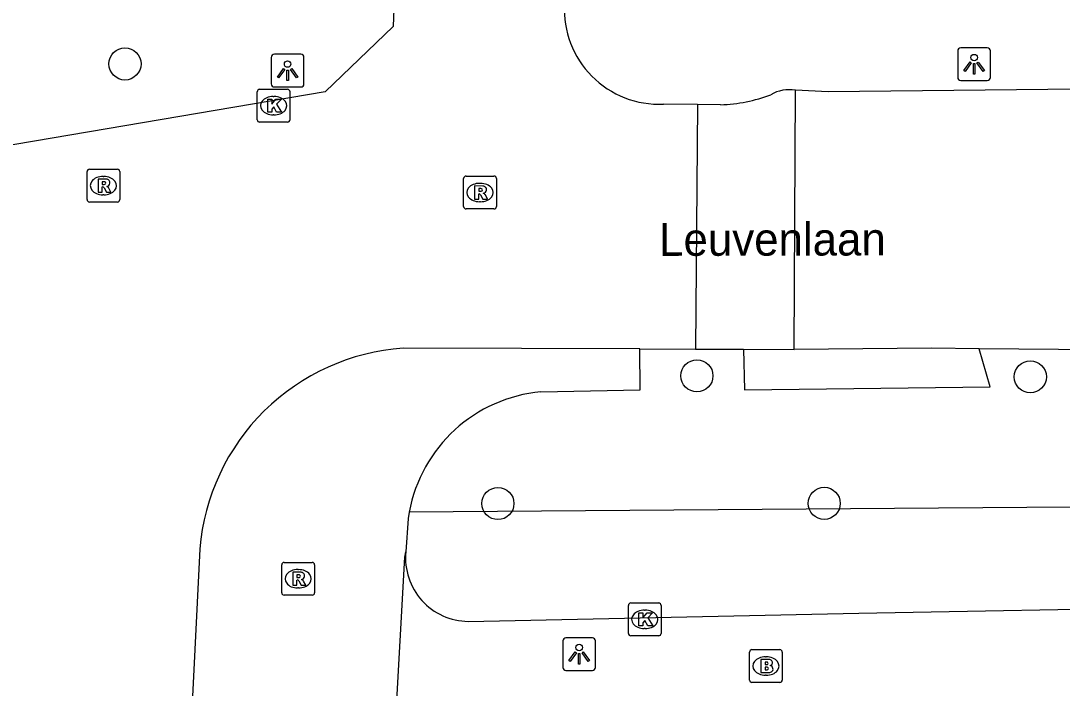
# Model space of a CAD drawing. Extents: x 160732 to 162105, y 387428 to 388479.
# Drawn here: x 161782.5 to 161814.27, y 388066.56 to 388086.9 of the extents above; entities that cross this region are included whole.
import ezdxf

# ---------------------------------------------------------------- set-up
doc = ezdxf.new("R2010")
doc.units = 0
for name, color, linetype in [('IMGEO_Boom', 7, 'Continuous'), ('IMGEO_Brandkraan', 7, 'Continuous'), ('IMGEO_Groenvoorziening', 7, 'Continuous'), ('IMGEO_Kolk', 7, 'Continuous'), ('IMGEO_Lichtpunt', 7, 'Continuous'), ('IMGEO_Openbare_ruimte_label', 7, 'Continuous'), ('IMGEO_Rijbaan_lokaal_gesloten', 7, 'Continuous'), ('IMGEO_Rijbaan_lokaal_open', 7, 'Continuous'), ('IMGEO_Rioolput', 7, 'Continuous'), ('IMGEO_Voetpad_open', 7, 'Continuous')]:
    doc.layers.add(name, color=color, linetype=linetype)

msp = doc.modelspace()

# ---------------------------------------------------------------- linework, layer by layer
at = {"layer": 'IMGEO_Boom'}
for centre in [(161785.681, 388085.583), (161803.128, 388076.077), (161813.298, 388076.046), (161797.058, 388072.185), (161807.012, 388072.191)]:
    msp.add_circle(centre, 0.489, dxfattribs=at)
at = {"layer": 'IMGEO_Brandkraan'}
for p, q in [((161804.732, 388066.806), (161804.732, 388067.658)), ((161804.807, 388067.732), (161805.659, 388067.732)), ((161805.733, 388067.658), (161805.733, 388066.806)), ((161805.22, 388067.512), (161805.245, 388067.512)), ((161805.243, 388066.952), (161805.218, 388066.952)), ((161805.659, 388066.732), (161804.807, 388066.732))]:
    msp.add_line(p, q, dxfattribs=at)
for points in [[(161804.732, 388066.806), (161804.732, 388067.658)], [(161804.807, 388067.732), (161805.659, 388067.732)], [(161805.733, 388067.658), (161805.733, 388066.806)], [(161805.08, 388067.432), (161805.08, 388067.032), (161805.293, 388067.032)], [(161805.311, 388067.432), (161805.08, 388067.432)], [(161805.259, 388067.351), (161805.205, 388067.351), (161805.205, 388067.275)], [(161805.205, 388067.275), (161805.258, 388067.275)], [(161805.267, 388067.199), (161805.205, 388067.199), (161805.205, 388067.118)], [(161805.205, 388067.118), (161805.267, 388067.118)], [(161805.659, 388066.732), (161804.807, 388066.732)]]:
    msp.add_lwpolyline(points, dxfattribs=at)
for centre, radius, start, end in [((161804.809, 388067.656), 0.0765, 91.552, 178.448), ((161804.809, 388067.656), 0.0765, 91.552, 178.448), ((161805.657, 388067.656), 0.0765, 1.552, 88.448), ((161805.657, 388067.656), 0.0765, 1.552, 88.448), ((161805.26, 388067.313), 0.0379, 267.8285, 90.9355), ((161805.315, 388067.287), 0.145, 59.4692, 91.5367), ((161805.34, 388067.334), 0.0922, 285.5137, 58.1501), ((161805.268, 388067.158), 0.0404, 269.8759, 90.5077), ((161805.299, 388067.283), 0.251, 268.6676, 293.5347), ((161805.345, 388067.142), 0.105, 301.3115, 78.989), ((161804.809, 388066.808), 0.0765, 181.552, 268.448), ((161804.809, 388066.808), 0.0765, 181.552, 268.448), ((161805.657, 388066.808), 0.0765, 271.552, 358.448), ((161805.657, 388066.808), 0.0765, 271.552, 358.448)]:
    msp.add_arc(centre, radius, start, end, dxfattribs=at)
for centre, major_axis, ratio, start_param, end_param in [((161805.219, 388067.232), (-0.387, 0.002), 0.722429, 4.712389, 7.853982), ((161805.244, 388067.232), (-0.39, 0.002), 0.717154, 1.570796, 4.712389)]:
    msp.add_ellipse(centre, major_axis=major_axis, ratio=ratio, start_param=start_param, end_param=end_param, dxfattribs=at)
at = {"layer": 'IMGEO_Groenvoorziening'}
msp.add_lwpolyline([(161819.927, 388072.118), (161794.348, 388071.918)], dxfattribs=at)
at = {"layer": 'IMGEO_Kolk'}
for p, q in [((161789.714, 388083.885), (161789.714, 388084.737)), ((161789.789, 388084.811), (161790.641, 388084.811)), ((161790.715, 388084.737), (161790.715, 388083.885)), ((161790.202, 388084.591), (161790.227, 388084.591)), ((161790.641, 388083.811), (161789.789, 388083.811)), ((161790.225, 388084.031), (161790.2, 388084.031)), ((161801.036, 388068.229), (161801.036, 388069.081)), ((161801.111, 388069.155), (161801.963, 388069.155)), ((161801.524, 388068.935), (161801.549, 388068.935)), ((161802.037, 388069.081), (161802.037, 388068.229)), ((161801.547, 388068.375), (161801.522, 388068.375)), ((161801.963, 388068.155), (161801.111, 388068.155))]:
    msp.add_line(p, q, dxfattribs=at)
for points in [[(161789.714, 388083.885), (161789.714, 388084.737)], [(161789.789, 388084.811), (161790.641, 388084.811)], [(161790.715, 388084.737), (161790.715, 388083.885)], [(161790.035, 388084.511), (161790.158, 388084.511), (161790.158, 388084.36), (161790.288, 388084.511), (161790.452, 388084.511), (161790.306, 388084.36), (161790.459, 388084.111), (161790.307, 388084.111), (161790.222, 388084.275), (161790.158, 388084.208), (161790.158, 388084.111), (161790.035, 388084.111), (161790.035, 388084.511)], [(161790.641, 388083.811), (161789.789, 388083.811)], [(161801.036, 388068.229), (161801.036, 388069.081)], [(161801.111, 388069.155), (161801.963, 388069.155)], [(161801.357, 388068.855), (161801.48, 388068.855), (161801.48, 388068.704), (161801.61, 388068.855), (161801.774, 388068.855), (161801.628, 388068.704), (161801.781, 388068.455), (161801.629, 388068.455), (161801.544, 388068.619), (161801.48, 388068.552), (161801.48, 388068.455), (161801.357, 388068.455), (161801.357, 388068.855)], [(161802.037, 388069.081), (161802.037, 388068.229)], [(161801.963, 388068.155), (161801.111, 388068.155)]]:
    msp.add_lwpolyline(points, dxfattribs=at)
for centre, start, end in [((161789.791, 388084.735), 91.552, 178.448), ((161789.791, 388084.735), 91.552, 178.448), ((161790.639, 388084.735), 1.552, 88.448), ((161790.639, 388084.735), 1.552, 88.448), ((161789.791, 388083.887), 181.552, 268.448), ((161789.791, 388083.887), 181.552, 268.448), ((161790.639, 388083.887), 271.552, 358.448), ((161790.639, 388083.887), 271.552, 358.448), ((161801.113, 388069.079), 91.552, 178.448), ((161801.113, 388069.079), 91.552, 178.448), ((161801.961, 388069.079), 1.552, 88.448), ((161801.961, 388069.079), 1.552, 88.448), ((161801.113, 388068.231), 181.552, 268.448), ((161801.113, 388068.231), 181.552, 268.448), ((161801.961, 388068.231), 271.552, 358.448), ((161801.961, 388068.231), 271.552, 358.448)]:
    msp.add_arc(centre, 0.0765, start, end, dxfattribs=at)
for centre, major_axis, ratio, start_param, end_param in [((161790.201, 388084.311), (-0.387, 0.002), 0.722429, 4.712389, 7.853982), ((161790.226, 388084.311), (-0.39, 0.002), 0.717154, 1.570796, 4.712389), ((161801.523, 388068.655), (-0.387, 0.002), 0.722429, 4.712389, 7.853982), ((161801.548, 388068.655), (-0.39, 0.002), 0.717154, 1.570796, 4.712389)]:
    msp.add_ellipse(centre, major_axis=major_axis, ratio=ratio, start_param=start_param, end_param=end_param, dxfattribs=at)
at = {"layer": 'IMGEO_Lichtpunt'}
for p, q in [((161811.987, 388086.074), (161811.179, 388086.074)), ((161811.987, 388086.074), (161811.179, 388086.074)), ((161790.144, 388085.783), (161790.144, 388084.976)), ((161790.144, 388085.783), (161790.144, 388084.976)), ((161791.046, 388085.878), (161790.238, 388085.878)), ((161791.046, 388085.878), (161790.238, 388085.878)), ((161791.14, 388084.976), (161791.14, 388085.783)), ((161791.14, 388084.976), (161791.14, 388085.783)), ((161811.085, 388085.979), (161811.085, 388085.172)), ((161811.085, 388085.979), (161811.085, 388085.172)), ((161812.081, 388085.172), (161812.081, 388085.979)), ((161812.081, 388085.172), (161812.081, 388085.979)), ((161811.179, 388085.078), (161811.987, 388085.078)), ((161811.179, 388085.078), (161811.987, 388085.078)), ((161790.238, 388084.882), (161791.046, 388084.882)), ((161790.238, 388084.882), (161791.046, 388084.882)), ((161799.038, 388067.998), (161799.038, 388067.191)), ((161799.038, 388067.998), (161799.038, 388067.191)), ((161799.94, 388068.093), (161799.132, 388068.093)), ((161799.94, 388068.093), (161799.132, 388068.093)), ((161800.034, 388067.191), (161800.034, 388067.998)), ((161800.034, 388067.191), (161800.034, 388067.998)), ((161799.132, 388067.097), (161799.94, 388067.097)), ((161799.132, 388067.097), (161799.94, 388067.097))]:
    msp.add_line(p, q, dxfattribs=at)
for points in [[(161790.518, 388085.447), (161790.557, 388085.419), (161790.369, 388085.157), (161790.331, 388085.184), (161790.518, 388085.447)], [(161790.62, 388085.399), (161790.667, 388085.399), (161790.667, 388085.077), (161790.62, 388085.077), (161790.62, 388085.399)], [(161790.73, 388085.419), (161790.768, 388085.446), (161790.955, 388085.184), (161790.916, 388085.156), (161790.73, 388085.419)], [(161811.459, 388085.643), (161811.498, 388085.615), (161811.31, 388085.353), (161811.272, 388085.38), (161811.459, 388085.643)], [(161811.561, 388085.595), (161811.608, 388085.595), (161811.608, 388085.273), (161811.561, 388085.273), (161811.561, 388085.595)], [(161811.671, 388085.615), (161811.709, 388085.642), (161811.896, 388085.38), (161811.857, 388085.352), (161811.671, 388085.615)], [(161799.412, 388067.662), (161799.451, 388067.634), (161799.263, 388067.372), (161799.225, 388067.399), (161799.412, 388067.662)], [(161799.514, 388067.614), (161799.561, 388067.614), (161799.561, 388067.292), (161799.514, 388067.292), (161799.514, 388067.614)], [(161799.624, 388067.634), (161799.662, 388067.661), (161799.849, 388067.399), (161799.81, 388067.371), (161799.624, 388067.634)]]:
    msp.add_lwpolyline(points, dxfattribs=at)
for centre in [(161790.643, 388085.581), (161811.584, 388085.777), (161799.537, 388067.796)]:
    msp.add_circle(centre, 0.0994, dxfattribs=at)
for centre, start, end in [((161811.179, 388085.979), 90, 180), ((161811.179, 388085.979), 90, 180), ((161811.987, 388085.979), 0, 90), ((161811.987, 388085.979), 0, 90), ((161790.238, 388085.783), 90, 180), ((161790.238, 388085.783), 90, 180), ((161791.046, 388085.783), 0, 90), ((161791.046, 388085.783), 0, 90), ((161811.179, 388085.172), 180, 270), ((161811.179, 388085.172), 180, 270), ((161811.987, 388085.172), 270, 0), ((161811.987, 388085.172), 270, 360), ((161790.238, 388084.976), 180, 270), ((161790.238, 388084.976), 180, 270), ((161791.046, 388084.976), 270, 0), ((161791.046, 388084.976), 270, 360), ((161799.132, 388067.998), 90, 180), ((161799.132, 388067.998), 90, 180), ((161799.94, 388067.998), 0, 90), ((161799.94, 388067.998), 0, 90), ((161799.132, 388067.191), 180, 270), ((161799.132, 388067.191), 180, 270), ((161799.94, 388067.191), 270, 0), ((161799.94, 388067.191), 270, 360)]:
    msp.add_arc(centre, 0.0946, start, end, dxfattribs=at)
at = {"layer": 'IMGEO_Rijbaan_lokaal_gesloten'}
for points in [[(161806.094, 388076.881), (161806.131, 388084.781)], [(161840.881, 388084.884), (161817.662, 388084.848), (161807.129, 388084.735), (161806.131, 388084.781)], [(161811.733, 388076.903), (161810.289, 388076.916), (161806.094, 388076.881)], [(161815.371, 388076.871), (161811.733, 388076.903)]]:
    msp.add_lwpolyline(points, dxfattribs=at)
at = {"layer": 'IMGEO_Rijbaan_lokaal_open'}
for points in [[(161793.907, 388087.801), (161793.861, 388086.728), (161791.783, 388084.734), (161781.775, 388083.036)], [(161803.148, 388084.346), (161802.105, 388084.356)], [(161803.148, 388084.346), (161803.082, 388076.891)], [(161803.852, 388084.34), (161803.148, 388084.346)], [(161801.389, 388076.896), (161794.164, 388076.919)], [(161801.389, 388076.896), (161803.082, 388076.891)], [(161803.082, 388076.891), (161804.554, 388076.886)], [(161804.554, 388076.886), (161806.094, 388076.881)], [(161787.964, 388070.801), (161787.728, 388066.097)]]:
    msp.add_lwpolyline(points, dxfattribs=at)
for centre, radius, start, end in [((161801.984, 388087.257), 2.903, 177.2738, 272.3858), ((161805.941, 388083.719), 1.079, 79.8732, 120.9665), ((161803.684, 388089.209), 4.872, 271.9746, 290.4441), ((161794.627, 388070.247), 6.688, 93.9715, 134.5999), ((161794.625, 388070.251), 6.684, 134.6123, 175.2809)]:
    msp.add_arc(centre, radius, start, end, dxfattribs=at)
at = {"layer": 'IMGEO_Rioolput'}
for p, q in [((161784.523, 388081.449), (161784.523, 388082.301)), ((161784.598, 388082.375), (161785.45, 388082.375)), ((161785.524, 388082.301), (161785.524, 388081.449)), ((161785.011, 388082.155), (161785.036, 388082.155)), ((161796.011, 388081.239), (161796.011, 388082.091)), ((161796.086, 388082.165), (161796.938, 388082.165)), ((161796.499, 388081.945), (161796.524, 388081.945)), ((161797.012, 388082.091), (161797.012, 388081.239)), ((161785.034, 388081.595), (161785.009, 388081.595)), ((161785.45, 388081.375), (161784.598, 388081.375)), ((161796.522, 388081.385), (161796.497, 388081.385)), ((161796.938, 388081.165), (161796.086, 388081.165)), ((161790.463, 388069.467), (161790.463, 388070.319)), ((161790.538, 388070.393), (161791.39, 388070.393)), ((161790.951, 388070.173), (161790.976, 388070.173)), ((161791.464, 388070.319), (161791.464, 388069.467)), ((161790.974, 388069.613), (161790.949, 388069.613)), ((161791.39, 388069.393), (161790.538, 388069.393))]:
    msp.add_line(p, q, dxfattribs=at)
for points in [[(161784.523, 388081.449), (161784.523, 388082.301)], [(161784.598, 388082.375), (161785.45, 388082.375)], [(161785.524, 388082.301), (161785.524, 388081.449)], [(161785.112, 388082.073), (161784.86, 388082.075), (161784.86, 388081.675)], [(161785.038, 388081.994), (161784.984, 388081.994), (161784.984, 388081.913)], [(161784.984, 388081.913), (161785.036, 388081.913)], [(161796.011, 388081.239), (161796.011, 388082.091)], [(161796.086, 388082.165), (161796.938, 388082.165)], [(161796.6, 388081.863), (161796.348, 388081.865), (161796.348, 388081.465)], [(161797.012, 388082.091), (161797.012, 388081.239)], [(161784.86, 388081.675), (161784.984, 388081.675), (161784.984, 388081.837), (161784.995, 388081.837)], [(161785.042, 388081.808), (161785.113, 388081.675), (161785.253, 388081.675), (161785.188, 388081.801)], [(161796.348, 388081.465), (161796.472, 388081.465), (161796.472, 388081.627), (161796.483, 388081.627)], [(161796.526, 388081.784), (161796.472, 388081.784), (161796.472, 388081.703)], [(161796.472, 388081.703), (161796.524, 388081.703)], [(161796.53, 388081.598), (161796.601, 388081.465), (161796.741, 388081.465), (161796.676, 388081.591)], [(161785.45, 388081.375), (161784.598, 388081.375)], [(161796.938, 388081.165), (161796.086, 388081.165)], [(161790.463, 388069.467), (161790.463, 388070.319)], [(161790.538, 388070.393), (161791.39, 388070.393)], [(161791.464, 388070.319), (161791.464, 388069.467)], [(161791.052, 388070.091), (161790.8, 388070.093), (161790.8, 388069.693)], [(161790.8, 388069.693), (161790.924, 388069.693), (161790.924, 388069.855), (161790.935, 388069.855)], [(161790.978, 388070.012), (161790.924, 388070.012), (161790.924, 388069.931)], [(161790.924, 388069.931), (161790.976, 388069.931)], [(161790.982, 388069.826), (161791.053, 388069.693), (161791.193, 388069.693), (161791.128, 388069.819)], [(161791.39, 388069.393), (161790.538, 388069.393)]]:
    msp.add_lwpolyline(points, dxfattribs=at)
for centre, radius, start, end in [((161784.6, 388082.299), 0.0765, 91.552, 178.448), ((161784.6, 388082.299), 0.0765, 91.552, 178.448), ((161785.448, 388082.299), 0.0765, 1.552, 88.448), ((161785.448, 388082.299), 0.0765, 1.552, 88.448), ((161785.02, 388082.102), 0.19, 274.7715, 282.9687), ((161785.044, 388081.898), 0.0964, 77.0061, 93.1865), ((161785.058, 388081.955), 0.0378, 276.6634, 79.6772), ((161785.111, 388081.963), 0.109, 350.3612, 89.416), ((161785.109, 388081.963), 0.112, 277.5842, 350.9817), ((161796.088, 388082.089), 0.0765, 91.552, 178.448), ((161796.088, 388082.089), 0.0765, 91.552, 178.448), ((161796.599, 388081.753), 0.109, 350.3612, 89.416), ((161796.936, 388082.089), 0.0765, 1.552, 88.448), ((161796.936, 388082.089), 0.0765, 1.552, 88.448), ((161784.994, 388081.784), 0.0533, 26.0293, 88.6989), ((161785.093, 388081.748), 0.108, 29.5134, 73.7905), ((161796.482, 388081.574), 0.0533, 26.0293, 88.6989), ((161796.508, 388081.892), 0.19, 274.7715, 282.9687), ((161796.532, 388081.688), 0.0964, 77.0061, 93.1865), ((161796.546, 388081.745), 0.0378, 276.6634, 79.6772), ((161796.597, 388081.753), 0.112, 277.5842, 350.9817), ((161796.581, 388081.538), 0.108, 29.5134, 73.7905), ((161784.6, 388081.451), 0.0765, 181.552, 268.448), ((161784.6, 388081.451), 0.0765, 181.552, 268.448), ((161785.448, 388081.451), 0.0765, 271.552, 358.448), ((161785.448, 388081.451), 0.0765, 271.552, 358.448), ((161796.088, 388081.241), 0.0765, 181.552, 268.448), ((161796.088, 388081.241), 0.0765, 181.552, 268.448), ((161796.936, 388081.241), 0.0765, 271.552, 358.448), ((161796.936, 388081.241), 0.0765, 271.552, 358.448), ((161790.54, 388070.317), 0.0765, 91.552, 178.448), ((161790.54, 388070.317), 0.0765, 91.552, 178.448), ((161791.388, 388070.317), 0.0765, 1.552, 88.448), ((161791.388, 388070.317), 0.0765, 1.552, 88.448), ((161790.934, 388069.802), 0.0533, 26.0293, 88.6989), ((161790.96, 388070.12), 0.19, 274.7715, 282.9687), ((161790.984, 388069.916), 0.0964, 77.0061, 93.1865), ((161790.998, 388069.973), 0.0378, 276.6634, 79.6772), ((161791.051, 388069.981), 0.109, 350.3612, 89.416), ((161791.049, 388069.981), 0.112, 277.5842, 350.9817), ((161791.033, 388069.766), 0.108, 29.5134, 73.7905), ((161790.54, 388069.469), 0.0765, 181.552, 268.448), ((161790.54, 388069.469), 0.0765, 181.552, 268.448), ((161791.388, 388069.469), 0.0765, 271.552, 358.448), ((161791.388, 388069.469), 0.0765, 271.552, 358.448)]:
    msp.add_arc(centre, radius, start, end, dxfattribs=at)
for centre, major_axis, ratio, start_param, end_param in [((161785.01, 388081.875), (-0.387, 0.002), 0.722429, 4.712389, 7.853982), ((161785.035, 388081.875), (-0.39, 0.002), 0.717154, 1.570796, 4.712389), ((161796.498, 388081.665), (-0.387, 0.002), 0.722429, 4.712389, 7.853982), ((161796.523, 388081.665), (-0.39, 0.002), 0.717154, 1.570796, 4.712389), ((161790.95, 388069.893), (-0.387, 0.002), 0.722429, 4.712389, 7.853982), ((161790.975, 388069.893), (-0.39, 0.002), 0.717154, 1.570796, 4.712389)]:
    msp.add_ellipse(centre, major_axis=major_axis, ratio=ratio, start_param=start_param, end_param=end_param, dxfattribs=at)
at = {"layer": 'IMGEO_Voetpad_open'}
for points in [[(161798.371, 388075.593), (161801.398, 388075.652), (161801.389, 388076.896)], [(161804.554, 388076.886), (161804.575, 388075.655), (161812.069, 388075.743), (161811.733, 388076.903)], [(161796.153, 388068.594), (161808.069, 388068.847), (161817.998, 388069.026), (161819.939, 388071.029), (161819.927, 388072.118)], [(161794.348, 388071.918), (161794.317, 388071.726), (161794.247, 388070.711)], [(161793.791, 388062.906), (161794.216, 388070.554), (161794.247, 388070.711)]]:
    msp.add_lwpolyline(points, dxfattribs=at)
for centre, radius, start, end in [((161798.792, 388071.093), 4.52, 95.3436, 169.4796), ((161796.175, 388070.53), 1.936, 174.6417, 269.3536)]:
    msp.add_arc(centre, radius, start, end, dxfattribs=at)

# ---------------------------------------------------------------- texts
at = {"layer": 'IMGEO_Openbare_ruimte_label'}
msp.add_text('Leuvenlaan', height=1, rotation=0.1146, dxfattribs=at).set_placement((161801.976, 388079.734))

doc.saveas('drawing.dxf')
